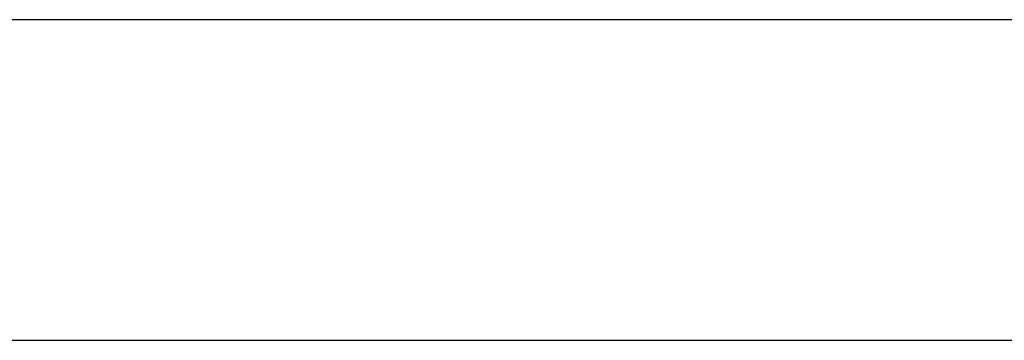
# Model space of a CAD drawing. Header units: millimetres. Extents: x -429 to 422, y -262 to 259.
# Tile 493 of 656: x 246.07 to 259.87, y 186.06 to 190.56. Entities that reach past the tile are written whole.
import ezdxf

# ---------------------------------------------------------------- set-up
doc = ezdxf.new("R2010")
doc.units = ezdxf.units.MM
doc.layers.add('Default', color=7, linetype='Continuous', true_color=0x000000)

msp = doc.modelspace()

# ---------------------------------------------------------------- linework, layer by layer
at = {"layer": 'Default'}
for p, q in [((-418.127, 190.565, 780.822), (411.873, 190.565, 780.822)), ((-418.127, 190.565, 873.822), (411.873, 190.565, 873.822))]:
    msp.add_line(p, q, dxfattribs=at)
for points in [[(-418.127, 186.065, 780.822), (-3.127, 186.065, 780.822), (411.873, 186.065, 780.822)], [(-418.127, 186.065, 873.822), (-3.127, 186.065, 873.822), (411.873, 186.065, 873.822)], [(-418.127, 186.065, 827.322), (-3.127, 186.065, 827.322), (411.873, 186.065, 827.322)]]:
    msp.add_open_spline(points, degree=2, dxfattribs=at)

doc.saveas('drawing.dxf')
